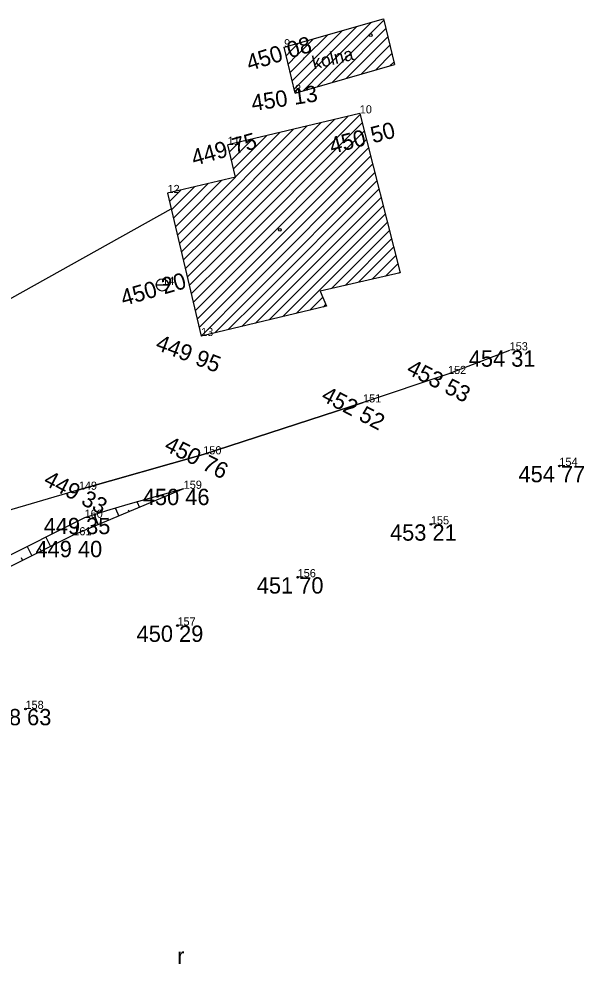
# Model space of a CAD drawing. Extents: x -559180 to -551373, y -1076947 to -1072071.
# Drawn here: x -553845.2 to -553810.5, y -1073813.8 to -1073755.9 of the extents above; entities that cross this region are included whole.
import ezdxf

# ---------------------------------------------------------------- set-up
doc = ezdxf.new("R2010")
doc.units = 0
for name, color, linetype in [('12_PLOTY', 7, 'Continuous'), ('14_BUDOVY', 7, 'Continuous'), ('1_VODA_ZN', 7, 'Continuous'), ('26_SRAFY', 7, 'Continuous'), ('27_HRANA_PATA', 7, 'Continuous'), ('32', 7, 'Continuous'), ('3_BODY', 7, 'Continuous'), ('45_ZN_KULTURY', 7, 'Continuous'), ('47_ZN_STAV_OBJ$', 7, 'Continuous'), ('52_POPIS_UCELOVY', 7, 'Continuous'), ('6_VYSKY', 7, 'Continuous'), ('NNnadzemní', 7, 'Continuous')]:
    doc.layers.add(name, color=color, linetype=linetype)

# ---------------------------------------------------------------- blocks, each defined once
blk = doc.blocks.new('POINT_DISPLAY')
blk.add_line((0, 0), (0, 0))
blk = doc.blocks.new('T')
at = {"layer": '6_VYSKY'}
blk.add_circle((0, 0), 0.05, dxfattribs=at)
blk = doc.blocks.new('ST')
at = {"layer": '1_VODA_ZN'}
blk.add_line((-0.375, 0), (0.375, 0), dxfattribs=at)
blk.add_circle((0, 0), 0.375, dxfattribs=at)
blk = doc.blocks.new('ROLE')
at = {"layer": '45_ZN_KULTURY'}
blk.add_text('r', height=1, dxfattribs=at).set_placement((0, 0.048))
blk = doc.blocks.new('BZ')
at = {"layer": '47_ZN_STAV_OBJ$'}
blk.add_circle((0, 0), 0.0875, dxfattribs=at)

msp = doc.modelspace()

# ---------------------------------------------------------------- linework, layer by layer
at = {"layer": '12_PLOTY'}
for p, q in [((-553815.07, -1073776.2), (-553818.85, -1073777.65)), ((-553818.85, -1073777.65), (-553824.06, -1073779.39)), ((-553833.86, -1073782.57), (-553824.06, -1073779.39)), ((-553824.06, -1073779.39), (-553833.86, -1073782.57)), ((-553841.49, -1073784.74), (-553833.86, -1073782.57)), ((-553833.86, -1073782.57), (-553841.49, -1073784.74)), ((-553841.49, -1073784.74), (-553846.29, -1073786.16))]:
    msp.add_line(p, q, dxfattribs=at)
at = {"layer": '14_BUDOVY'}
for p, q in [((-553828.9, -1073757.63), (-553822.8, -1073755.89)), ((-553822.8, -1073755.89), (-553822.13, -1073758.68)), ((-553828.23, -1073760.43), (-553828.9, -1073757.63)), ((-553828.23, -1073760.43), (-553822.13, -1073758.68)), ((-553824.26, -1073761.68), (-553832.36, -1073763.61)), ((-553824.26, -1073761.68), (-553821.791, -1073771.442)), ((-553831.89, -1073765.581), (-553832.36, -1073763.61)), ((-553831.89, -1073765.581), (-553836.05, -1073766.56)), ((-553836.05, -1073766.56), (-553833.99, -1073775.32)), ((-553821.791, -1073771.442), (-553826.68, -1073772.57)), ((-553826.68, -1073772.57), (-553826.3, -1073773.5)), ((-553826.3, -1073773.5), (-553833.99, -1073775.32))]:
    msp.add_line(p, q, dxfattribs=at)
at = {"layer": '26_SRAFY'}
for p, q in [((-553837.917, -1073785.492), (-553837.777, -1073785.824)), ((-553840.556, -1073786.275), (-553840.299, -1073786.886)), ((-553839.237, -1073785.884), (-553839.038, -1073786.355)), ((-553838.458, -1073785.969), (-553838.408, -1073786.089)), ((-553839.737, -1073786.458), (-553839.669, -1073786.62)), ((-553843.513, -1073787.645), (-553843.229, -1073788.221)), ((-553844.655, -1073788.216), (-553844.374, -1073788.786)), ((-553843.886, -1073788.331), (-553843.801, -1073788.503)), ((-553845.03, -1073788.898), (-553844.946, -1073789.068))]:
    msp.add_line(p, q, dxfattribs=at)
at = {"layer": '27_HRANA_PATA'}
for p, q in [((-553835.06, -1073784.68), (-553841.83, -1073787.53)), ((-553841.14, -1073786.46), (-553850.19, -1073790.98)), ((-553841.83, -1073787.53), (-553849.71, -1073791.42))]:
    msp.add_line(p, q, dxfattribs=at)
msp.add_lwpolyline([(-553835.06, -1073784.68), (-553838.482, -1073785.653), (-553839.802, -1073786.036), (-553841.14, -1073786.46)], dxfattribs=at)
at = {"layer": '32'}
for p, q in [((-553826.386, -1073758.934), (-553823.558, -1073756.106)), ((-553825.967, -1073759.152), (-553822.782, -1073755.966)), ((-553827.224, -1073758.5), (-553825.339, -1073756.614)), ((-553826.805, -1073758.717), (-553824.448, -1073756.36)), ((-553825.548, -1073759.369), (-553822.658, -1073756.48)), ((-553828.481, -1073757.847), (-553828.01, -1073757.376)), ((-553828.062, -1073758.065), (-553827.119, -1073757.122)), ((-553827.643, -1073758.282), (-553826.229, -1073756.868)), ((-553825.064, -1073759.522), (-553822.535, -1073756.993)), ((-553828.777, -1073758.144), (-553828.507, -1073757.873)), ((-553828.507, -1073757.873), (-553828.481, -1073757.847)), ((-553824.172, -1073759.266), (-553822.412, -1073757.506)), ((-553828.654, -1073758.657), (-553828.113, -1073758.116)), ((-553828.531, -1073759.171), (-553827.72, -1073758.359)), ((-553828.113, -1073758.116), (-553828.062, -1073758.065)), ((-553827.72, -1073758.359), (-553827.643, -1073758.282)), ((-553827.326, -1073758.602), (-553827.224, -1073758.5)), ((-553823.279, -1073759.01), (-553822.289, -1073758.019)), ((-553822.387, -1073758.754), (-553822.165, -1073758.532)), ((-553828.408, -1073759.684), (-553827.326, -1073758.602)), ((-553828.286, -1073760.198), (-553826.933, -1073758.845)), ((-553827.741, -1073760.29), (-553826.539, -1073759.087)), ((-553826.933, -1073758.845), (-553826.805, -1073758.717)), ((-553826.539, -1073759.087), (-553826.386, -1073758.934)), ((-553826.849, -1073760.034), (-553826.146, -1073759.33)), ((-553826.146, -1073759.33), (-553825.967, -1073759.152)), ((-553825.957, -1073759.778), (-553825.752, -1073759.573)), ((-553825.752, -1073759.573), (-553825.548, -1073759.369)), ((-553833.16, -1073770.034), (-553824.977, -1073761.851)), ((-553832.871, -1073770.381), (-553824.242, -1073761.752)), ((-553834.027, -1073768.992), (-553827.483, -1073762.448)), ((-553833.738, -1073769.339), (-553826.648, -1073762.249)), ((-553833.449, -1073769.686), (-553825.812, -1073762.05)), ((-553832.582, -1073770.728), (-553824.113, -1073762.26)), ((-553834.605, -1073768.297), (-553829.154, -1073762.846)), ((-553834.316, -1073768.644), (-553828.319, -1073762.647)), ((-553832.293, -1073771.076), (-553823.985, -1073762.768)), ((-553832.012, -1073765.068), (-553829.99, -1073763.045)), ((-553832.257, -1073764.04), (-553831.661, -1073763.443)), ((-553832.135, -1073764.554), (-553830.825, -1073763.244)), ((-553832.003, -1073771.423), (-553823.856, -1073763.276)), ((-553831.714, -1073771.77), (-553823.728, -1073763.784)), ((-553831.425, -1073772.118), (-553823.599, -1073764.292)), ((-553831.136, -1073772.465), (-553823.471, -1073764.8)), ((-553830.847, -1073772.812), (-553823.343, -1073765.308)), ((-553835.183, -1073767.602), (-553833.553, -1073765.972)), ((-553834.894, -1073767.949), (-553832.721, -1073765.777)), ((-553830.558, -1073773.16), (-553823.214, -1073765.816)), ((-553835.761, -1073766.907), (-553835.218, -1073766.364)), ((-553835.472, -1073767.255), (-553834.385, -1073766.168)), ((-553830.269, -1073773.507), (-553823.086, -1073766.323)), ((-553835.929, -1073767.075), (-553835.761, -1073766.907)), ((-553829.98, -1073773.855), (-553822.957, -1073766.831)), ((-553835.808, -1073767.59), (-553835.472, -1073767.255)), ((-553835.687, -1073768.106), (-553835.183, -1073767.602)), ((-553829.691, -1073774.202), (-553822.829, -1073767.339)), ((-553835.565, -1073768.621), (-553834.894, -1073767.949)), ((-553835.444, -1073769.136), (-553834.605, -1073768.297)), ((-553828.989, -1073774.136), (-553822.7, -1073767.847)), ((-553828.156, -1073773.939), (-553822.572, -1073768.355)), ((-553835.323, -1073769.651), (-553834.316, -1073768.644)), ((-553825.991, -1073772.411), (-553822.443, -1073768.863)), ((-553835.202, -1073770.167), (-553834.027, -1073768.992)), ((-553835.081, -1073770.682), (-553833.738, -1073769.339)), ((-553825.164, -1073772.22), (-553822.315, -1073769.371)), ((-553834.96, -1073771.197), (-553833.449, -1073769.686)), ((-553834.838, -1073771.712), (-553833.16, -1073770.034)), ((-553824.337, -1073772.029), (-553822.186, -1073769.879)), ((-553834.717, -1073772.228), (-553832.871, -1073770.381)), ((-553823.509, -1073771.838), (-553822.058, -1073770.387)), ((-553834.596, -1073772.743), (-553832.582, -1073770.728)), ((-553834.475, -1073773.258), (-553832.293, -1073771.076)), ((-553822.682, -1073771.648), (-553821.929, -1073770.895)), ((-553834.354, -1073773.773), (-553832.003, -1073771.423)), ((-553834.233, -1073774.289), (-553831.714, -1073771.77)), ((-553821.855, -1073771.457), (-553821.801, -1073771.403)), ((-553834.111, -1073774.804), (-553831.425, -1073772.118)), ((-553833.99, -1073775.319), (-553831.136, -1073772.465)), ((-553833.158, -1073775.123), (-553830.847, -1073772.812)), ((-553827.322, -1073773.742), (-553826.526, -1073772.946)), ((-553832.324, -1073774.926), (-553830.558, -1073773.16)), ((-553831.491, -1073774.728), (-553830.269, -1073773.507)), ((-553826.488, -1073773.545), (-553826.342, -1073773.398)), ((-553830.657, -1073774.531), (-553829.98, -1073773.855)), ((-553829.823, -1073774.334), (-553829.691, -1073774.202))]:
    msp.add_line(p, q, dxfattribs=at)
at = {"layer": 'NNnadzemní'}
msp.add_line((-553865.78, -1073784.26), (-553835.825, -1073767.517), dxfattribs=at)

# ---------------------------------------------------------------- block references
at = {"layer": '1_VODA_ZN'}
for name, p in [('POINT_DISPLAY', (-553828.9, -1073757.63)), ('POINT_DISPLAY', (-553828.23, -1073760.43)), ('POINT_DISPLAY', (-553824.26, -1073761.68)), ('POINT_DISPLAY', (-553832.36, -1073763.61)), ('POINT_DISPLAY', (-553836.05, -1073766.56)), ('ST', (-553836.37, -1073772.19)), ('POINT_DISPLAY', (-553836.37, -1073772.19)), ('POINT_DISPLAY', (-553833.99, -1073775.32)), ('POINT_DISPLAY', (-553815.07, -1073776.2)), ('POINT_DISPLAY', (-553818.85, -1073777.65)), ('POINT_DISPLAY', (-553824.06, -1073779.39)), ('POINT_DISPLAY', (-553833.86, -1073782.57)), ('POINT_DISPLAY', (-553812.02, -1073783.28)), ('POINT_DISPLAY', (-553841.49, -1073784.74)), ('POINT_DISPLAY', (-553835.06, -1073784.68)), ('POINT_DISPLAY', (-553841.14, -1073786.46)), ('POINT_DISPLAY', (-553819.9, -1073786.86)), ('POINT_DISPLAY', (-553841.83, -1073787.53)), ('POINT_DISPLAY', (-553828.07, -1073790.1)), ('POINT_DISPLAY', (-553835.44, -1073793.06)), ('POINT_DISPLAY', (-553844.76, -1073798.17))]:
    msp.add_blockref(name, p, dxfattribs=at)
at = {"layer": '32'}
for p in [(-553828.9, -1073757.63), (-553836.05, -1073766.56), (-553835.761, -1073766.907), (-553835.472, -1073767.255), (-553835.183, -1073767.602), (-553834.894, -1073767.949), (-553834.605, -1073768.297), (-553834.316, -1073768.644), (-553834.027, -1073768.992), (-553833.738, -1073769.339), (-553833.449, -1073769.686), (-553833.16, -1073770.034), (-553832.871, -1073770.381), (-553832.582, -1073770.728), (-553832.293, -1073771.076), (-553832.003, -1073771.423), (-553831.714, -1073771.77), (-553831.425, -1073772.118), (-553831.136, -1073772.465), (-553830.847, -1073772.812), (-553830.558, -1073773.16), (-553830.269, -1073773.507), (-553829.98, -1073773.855), (-553829.691, -1073774.202)]:
    msp.add_blockref('POINT_DISPLAY', p, dxfattribs=at)
at = {"layer": '45_ZN_KULTURY'}
msp.add_blockref('ROLE', (-553835.454, -1073813.851), dxfattribs=at)
at = {"layer": '47_ZN_STAV_OBJ$'}
for p in [(-553823.588, -1073756.882), (-553829.159, -1073768.811)]:
    msp.add_blockref('BZ', p, dxfattribs=at)
at = {"layer": '6_VYSKY'}
for p in [(-553812.02, -1073783.28), (-553812.02, -1073783.28), (-553819.9, -1073786.86), (-553819.9, -1073786.86), (-553828.07, -1073790.1), (-553828.07, -1073790.1), (-553835.44, -1073793.06), (-553835.44, -1073793.06), (-553844.76, -1073798.17), (-553844.76, -1073798.17)]:
    msp.add_blockref('T', p, dxfattribs=at)

# ---------------------------------------------------------------- texts
at = {"layer": '3_BODY'}
for s, p in [('9', (-553828.9, -1073757.63)), ('8', (-553828.23, -1073760.43)), ('10', (-553824.26, -1073761.68)), ('11', (-553832.36, -1073763.61)), ('12', (-553836.05, -1073766.56)), ('14', (-553836.37, -1073772.19)), ('13', (-553833.99, -1073775.32)), ('153', (-553815.07, -1073776.2)), ('152', (-553818.85, -1073777.65)), ('151', (-553824.06, -1073779.39)), ('150', (-553833.86, -1073782.57)), ('154', (-553812.02, -1073783.28)), ('149', (-553841.49, -1073784.74)), ('159', (-553835.06, -1073784.68)), ('160', (-553841.14, -1073786.46)), ('155', (-553819.9, -1073786.86)), ('161', (-553841.83, -1073787.53)), ('156', (-553828.07, -1073790.1)), ('157', (-553835.44, -1073793.06)), ('158', (-553844.76, -1073798.17))]:
    msp.add_text(s, height=0.5, dxfattribs=at).set_placement(p)
at = {"layer": '52_POPIS_UCELOVY'}
msp.add_text('kolna', height=0.8, rotation=13.46097, dxfattribs=at).set_placement((-553827.076, -1073758.987))
at = {"layer": '6_VYSKY'}
for s, rotation, p in [('450 08', 17.29449, (-553831.027, -1073759.092)), ('450 13', 8.59591, (-553830.835, -1073761.545)), ('450 50', 14.52874, (-553825.969, -1073764.169)), ('449 75', 15.77949, (-553834.423, -1073764.906)), ('450 20', 16.01304, (-553838.753, -1073773.492)), ('449 95', 339.16244, (-553836.85, -1073776.129)), ('453 53', 333.29278, (-553821.461, -1073777.591)), ('452 52', 332.30849, (-553826.694, -1073779.231)), ('450 76', 333.43495, (-553836.32, -1073782.294)), ('449 33', 332.33633, (-553843.719, -1073784.393))]:
    msp.add_text(s, height=1, rotation=rotation, dxfattribs=at).set_placement(p)
for s, p in [('454 31', (-553817.575, -1073777.2)), ('454 77', (-553814.525, -1073784.28)), ('450 46', (-553837.565, -1073785.68)), ('449 35', (-553843.645, -1073787.46)), ('453 21', (-553822.405, -1073787.86)), ('449 40', (-553844.146, -1073788.87)), ('451 70', (-553830.575, -1073791.1)), ('450 29', (-553837.945, -1073794.06)), ('448 63', (-553847.265, -1073799.17))]:
    msp.add_text(s, height=1, dxfattribs=at).set_placement(p)

doc.saveas('drawing.dxf')
